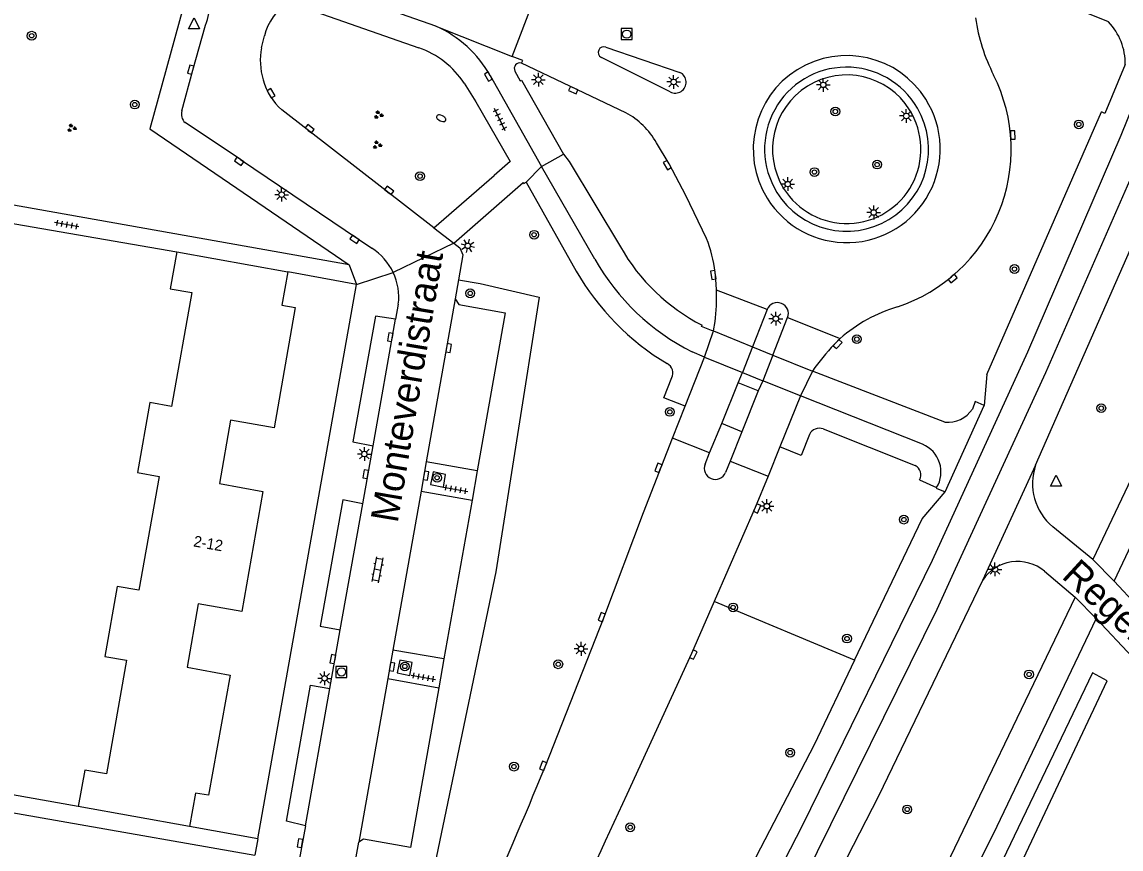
# Model space of a CAD drawing. Extents: x 132999 to 136000, y 398499 to 400501.
# Drawn here: x 133574.6 to 133674.5, y 399688.5 to 399763.6 of the extents above; entities that cross this region are included whole.
import ezdxf

# ---------------------------------------------------------------- set-up
doc = ezdxf.new("R2010")
doc.units = 0
for name, color, linetype in [('gg-anno-huisnummerreeks BGT', 7, 'Continuous'), ('gg-anno-openbare ruimte label', 7, 'Continuous'), ('gg-bbg-gedigitaliseerde bebouwing', 7, 'Continuous'), ('gg-bbg-hoofdgebouw', 7, 'Continuous'), ('gg-knt-verharding', 7, 'Continuous'), ('gg-knt-verharding nz', 7, 'Continuous'), ('gt-grn-groengrens', 7, 'Continuous'), ('gt-grn-vlakafsluiter', 7, 'Continuous'), ('gt-grn-weggrens', 7, 'Continuous'), ('gt-grn-weggrens revisie', 7, 'Continuous'), ('gt-symb-boom', 7, 'Continuous'), ('gt-symb-brandkraan', 7, 'Continuous'), ('gt-symb-groenvak', 7, 'Continuous'), ('gt-symb-klinker verharding', 7, 'Continuous'), ('gt-symb-kolk', 7, 'Continuous'), ('gt-symb-lichtmast', 7, 'Continuous'), ('gt-symb-rioolschacht', 7, 'Continuous'), ('gt-symb-tegel verharding', 7, 'Continuous'), ('gt-symb-waterafsluiter', 7, 'Continuous')]:
    doc.layers.add(name, color=color, linetype=linetype)

# ---------------------------------------------------------------- blocks, each defined once
blk = doc.blocks.new('gt0-BOOM')
at = {"layer": 'gt-symb-boom'}
for radius in [0.4, 0.2]:
    blk.add_circle((0, 0), radius, dxfattribs=at)
blk = doc.blocks.new('gt0-WAFSL')
at = {"layer": 'gt-symb-waterafsluiter'}
for p, q in [((-0.5, -0.333), (0, 0.667)), ((0, 0.667), (0.5, -0.333)), ((0.5, -0.333), (-0.5, -0.333))]:
    blk.add_line(p, q, dxfattribs=at)
blk = doc.blocks.new('gt0-KOLK')
at = {"layer": 'gt-symb-kolk'}
blk.add_lwpolyline([(0, 0), (0.375, 0), (0.375, 0.4), (-0.375, 0.4), (-0.375, 0), (0, 0)], dxfattribs=at)
blk = doc.blocks.new('gt0-LMAST')
at = {"layer": 'gt-symb-lichtmast'}
for p, q in [((-0.182, 0.173), (-0.447, 0.438)), ((-0.005, 0.246), (-0.005, 0.621)), ((0.172, 0.173), (0.437, 0.438)), ((-0.255, -0.004), (-0.63, -0.004)), ((-0.182, -0.181), (-0.447, -0.446)), ((-0.005, -0.254), (-0.005, -0.629)), ((0.437, -0.446), (0.172, -0.181)), ((0.245, -0.004), (0.62, -0.004))]:
    blk.add_line(p, q, dxfattribs=at)
blk.add_circle((-0.005, -0.004), 0.25, dxfattribs=at)
blk = doc.blocks.new('gt0-TEG1')
at = {"layer": 'gt-symb-tegel verharding'}
for p, q in [((-1.125, 0), (1.125, 0)), ((-0.9, -0.25), (-0.9, 0.25)), ((-0.45, -0.25), (-0.45, 0.25)), ((0, -0.25), (0, 0.25)), ((0.45, -0.25), (0.45, 0.25)), ((0.9, -0.25), (0.9, 0.25))]:
    blk.add_line(p, q, dxfattribs=at)
blk = doc.blocks.new('gt0-RS')
at = {"layer": 'gt-symb-rioolschacht'}
blk.add_lwpolyline([(-0.5, -0.5), (0.5, -0.5), (0.5, 0.5), (-0.5, 0.5)], close=True, dxfattribs=at)
blk.add_circle((0, 0), 0.375, dxfattribs=at)
blk = doc.blocks.new('gt0-KL1')
at = {"layer": 'gt-symb-klinker verharding'}
for p, q in [((-1.15, 0.3), (1.15, 0.3)), ((-1, -0.3), (-1, 0.3)), ((-0.5, 0.3), (-0.5, 0.45)), ((0, -0.3), (0, 0.3)), ((0.5, 0.3), (0.5, 0.45)), ((1, -0.3), (1, 0.3)), ((-1.15, -0.3), (1.15, -0.3)), ((-0.5, -0.45), (-0.5, -0.3)), ((0.5, -0.45), (0.5, -0.3))]:
    blk.add_line(p, q, dxfattribs=at)
blk = doc.blocks.new('gt0-GRVAK')
at = {"layer": 'gt-symb-groenvak'}
for p, q in [((-0.11, 0.189), (-0.228, 0.24)), ((-0.182, 0.153), (0.088, 0.153)), ((-0.091, 0.211), (-0.156, 0.322)), ((-0.047, 0.214), (-0.047, 0.393)), ((-0.004, 0.211), (0.061, 0.322)), ((0.015, 0.189), (0.133, 0.24)), ((0.262, -0.052), (0.197, 0.059)), ((0.305, -0.049), (0.305, 0.13)), ((0.349, -0.052), (0.414, 0.059)), ((-0.245, -0.228), (-0.363, -0.177)), ((-0.318, -0.264), (-0.047, -0.264)), ((-0.226, -0.206), (-0.291, -0.095)), ((-0.183, -0.203), (-0.183, -0.024)), ((-0.139, -0.206), (-0.074, -0.095)), ((-0.12, -0.228), (-0.002, -0.177)), ((0.243, -0.074), (0.125, -0.023)), ((0.17, -0.11), (0.441, -0.11)), ((0.368, -0.074), (0.486, -0.023))]:
    blk.add_line(p, q, dxfattribs=at)
blk = doc.blocks.new('gt0-BR')
at = {"layer": 'gt-symb-brandkraan'}
for centre, radius, start, end in [((-0.244, 0), 0.206, 107.56694, 252.43307), ((0.599, -2.664), 3, 106.89205, 107.56694), ((0, -0.691), 0.938, 73.10799, 106.89205), ((-0.599, -2.664), 3, 72.43309, 73.10799), ((0.244, 0), 0.206, 287.56695, 72.43309), ((0.599, 2.664), 3, 252.43307, 253.10797), ((0, 0.691), 0.938, 253.10797, 286.89206), ((-0.599, 2.664), 3, 286.89206, 287.56695)]:
    blk.add_arc(centre, radius, start, end, dxfattribs=at)

msp = doc.modelspace()

# ---------------------------------------------------------------- linework, layer by layer
at = {"layer": 'gg-bbg-gedigitaliseerde bebouwing'}
msp.add_lwpolyline([(133588.7, 399742.72), (133588.1, 399739.37), (133590.069, 399739.02), (133588.233, 399728.681), (133586.264, 399729.031), (133585.132, 399722.66), (133587.102, 399722.31), (133585.265, 399711.971), (133583.296, 399712.32), (133582.166, 399705.959), (133584.136, 399705.61), (133582.299, 399695.27), (133580.33, 399695.62), (133579.743, 399692.304)], dxfattribs=at)
at = {"layer": 'gg-bbg-hoofdgebouw'}
for p, q in [((133588.7, 399742.72), (133598.81, 399740.91)), ((133589.86, 399690.49), (133579.743, 399692.304))]:
    msp.add_line(p, q, dxfattribs=at)
msp.add_lwpolyline([(133598.81, 399740.91), (133598.24, 399737.88), (133599.47, 399737.66), (133597.55, 399726.73), (133593.58, 399727.42), (133592.58, 399721.67), (133596.52, 399720.96), (133594.6, 399710.04), (133590.66, 399710.733), (133589.64, 399704.98), (133593.55, 399704.26), (133591.6, 399693.34), (133590.4, 399693.52), (133589.86, 399690.49)], dxfattribs=at)
at = {"layer": 'gg-knt-verharding'}
for p, q in [((133673.391, 399763.621), (133661.452, 399768.503)), ((133619.189, 399760.493), (133621.398, 399766.218)), ((133598.84, 399765.43), (133610.709, 399761.268)), ((133612.255, 399763.247), (133619.189, 399760.493)), ((133596.408, 399761.284), (133596.663, 399762.367)), ((133627.716, 399761.34), (133634.44, 399759.039)), ((133629.516, 399755.378), (133620.046, 399759.873)), ((133633.547, 399757.267), (133627.298, 399760.406)), ((133617.199, 399758.75), (133621.867, 399750.491)), ((133612.082, 399744.91), (133598.251, 399755.628)), ((133662.345, 399731.567), (133672.751, 399755.457)), ((133594.481, 399751.126), (133589.46, 399754.484)), ((133594.481, 399751.126), (133606.441, 399743.049)), ((133626.705, 399742.07), (133621.867, 399750.491)), ((133593.489, 399748.96), (133604.38, 399741.55)), ((133612.082, 399744.91), (133617.551, 399749.677)), ((133620.466, 399749.049), (133625.021, 399740.984)), ((133569.382, 399746.084), (133588.7, 399742.72)), ((133612.082, 399744.91), (133613.895, 399743.504)), ((133673.91, 399712.81), (133689.333, 399745.525)), ((133605.03, 399739.77), (133598.81, 399740.91)), ((133614.307, 399740.192), (133614, 399738.46)), ((133596.058, 399689.366), (133605.03, 399739.77)), ((133642.358, 399737.5), (133637.763, 399739.247)), ((133608.84, 399737.96), (133608.598, 399736.602)), ((133642.358, 399737.5), (133641.029, 399734.099)), ((133637.503, 399735.538), (133637.629, 399736.384)), ((133642.883, 399733.336), (133644.228, 399736.752)), ((133644.228, 399736.752), (133649.006, 399734.839)), ((133641.029, 399734.099), (133640.121, 399731.773)), ((133641.029, 399734.099), (133642.883, 399733.336)), ((133634.91, 399728.705), (133636.663, 399733.15)), ((133636.663, 399733.15), (133635.541, 399733.638)), ((133642.883, 399733.336), (133641.97, 399731.014)), ((133639.73, 399730.838), (133640.121, 399731.773)), ((133640.121, 399731.773), (133641.97, 399731.014)), ((133641.97, 399731.014), (133641.564, 399730.083)), ((133658.53, 399727.254), (133646.476, 399731.88)), ((133638.242, 399727.132), (133639.73, 399730.838)), ((133641.564, 399730.083), (133639.73, 399730.838)), ((133641.564, 399730.083), (133640.07, 399726.37)), ((133645.384, 399729.631), (133643.521, 399725)), ((133656.49, 399725.239), (133645.384, 399729.631)), ((133661.277, 399729.115), (133661.025, 399728.435)), ((133633.762, 399725.794), (133634.91, 399728.705)), ((133637.141, 399724.461), (133638.242, 399727.132)), ((133640.07, 399726.37), (133638.242, 399727.132)), ((133640.07, 399726.37), (133639.005, 399723.699)), ((133647.445, 399726.629), (133655.83, 399723.31)), ((133605.61, 399719.834), (133606.55, 399725.107)), ((133637.141, 399724.461), (133633.762, 399725.794)), ((133643.521, 399725), (133642.444, 399722.336)), ((133636.72, 399723.433), (133637.141, 399724.461)), ((133611.372, 399723.629), (133610.903, 399720.979)), ((133616.016, 399722.832), (133611.372, 399723.629)), ((133639.005, 399723.699), (133638.582, 399722.66)), ((133639.005, 399723.699), (133642.444, 399722.336)), ((133666.77, 399723.35), (133661.94, 399712.86)), ((133616.016, 399722.832), (133615.542, 399720.159)), ((133656.23, 399721.996), (133657.767, 399721.305)), ((133610.903, 399720.979), (133615.542, 399720.159)), ((133657.767, 399721.305), (133657.744, 399721.255)), ((133615.542, 399720.159), (133612.986, 399705.733)), ((133650.319, 399705.612), (133656.453, 399718.456)), ((133671.96, 399714.76), (133668.336, 399717.743)), ((133667.569, 399713.691), (133670.37, 399711.33)), ((133676.005, 399710.549), (133673.91, 399712.81)), ((133675.591, 399705.889), (133672.26, 399709.4)), ((133602.619, 399703.044), (133603.568, 399708.375)), ((133608.345, 399706.537), (133607.885, 399703.943)), ((133612.986, 399705.733), (133608.345, 399706.537)), ((133612.986, 399705.733), (133612.522, 399703.114)), ((133607.885, 399703.943), (133612.522, 399703.114)), ((133579.743, 399692.304), (133561.348, 399695.616)), ((133596.058, 399689.366), (133589.86, 399690.49)), ((133600.397, 399690.571), (133599.841, 399687.452)), ((133604.799, 399686.56), (133605.25, 399689.07))]:
    msp.add_line(p, q, dxfattribs=at)
for points in [[(133604.38, 399741.55), (133570.77, 399747.52), (133574.48, 399767.95)], [(133612.255, 399763.247), (133604.013, 399766.143), (133603.355, 399766.33)], [(133589.276, 399764.95), (133586.255, 399753.904), (133593.489, 399748.96)], [(133589.169, 399755.541), (133590.164, 399759.234), (133591.298, 399763.321)], [(133666.77, 399723.35), (133677.93, 399748.75), (133682.973, 399761.26)], [(133682.973, 399761.26), (133692.25, 399757.42), (133671.96, 399714.76)], [(133619.439, 399759.147), (133619.929, 399758.259), (133620.044, 399758.325), (133623.859, 399751.604)], [(133674.909, 399759.746), (133673.071, 399755.318), (133672.751, 399755.457)], [(133614.825, 399758.048), (133615.896, 399756.368), (133619.019, 399750.935), (133617.551, 399749.677)], [(133636.864, 399743.932), (133634.983, 399747.854), (133633.459, 399750.723), (133632.307, 399752.643)], [(133623.859, 399751.604), (133624.38, 399750.933), (133629.025, 399743.194)], [(133613.895, 399743.504), (133620.203, 399749.041), (133620.261, 399748.938), (133620.466, 399749.049)], [(133613.895, 399743.504), (133614.43, 399743.09), (133614.71, 399742.47), (133614.307, 399740.192)], [(133637.763, 399739.247), (133637.733, 399739.835), (133637.643, 399740.891)], [(133614, 399738.46), (133614.33, 399737.93), (133618.56, 399737.19), (133616.016, 399722.832)], [(133608.598, 399736.602), (133606.762, 399736.87), (133604.71, 399725.462), (133606.55, 399725.107)], [(133637.503, 399735.538), (133637.315, 399735.567), (133636.402, 399735.954), (133636.447, 399736.063)], [(133648.466, 399734.303), (133648.794, 399734.647), (133649.006, 399734.839)], [(133634.91, 399728.705), (133632.981, 399729.466), (133633.69, 399731.297)], [(133646.226, 399726.134), (133645.453, 399724.212), (133643.521, 399725)], [(133622.191, 399695.93), (133627.517, 399709.454), (133631.118, 399719.042), (133633.762, 399725.794)], [(133611.997, 399722.722), (133611.778, 399721.574), (133612.941, 399721.326), (133613.141, 399722.495), (133611.997, 399722.722)], [(133642.444, 399722.336), (133641.285, 399719.493), (133637.551, 399710.952)], [(133605.61, 399719.834), (133603.792, 399720.193), (133601.722, 399708.71), (133603.568, 399708.375)], [(133661.94, 399712.86), (133652.48, 399693.24), (133604.699, 399600.199)], [(133670.37, 399711.33), (133656.76, 399683.06), (133611.26, 399594.66)], [(133637.551, 399710.952), (133635.478, 399706.21), (133629.616, 399693.406)], [(133672.26, 399709.4), (133662.9, 399689.79), (133654.31, 399672.63), (133625.835, 399617.354)], [(133650.319, 399705.612), (133646.64, 399697.91), (133640.13, 399685.37), (133591.081, 399589.817)], [(133609.897, 399704.229), (133610.112, 399705.399), (133608.987, 399705.606), (133608.739, 399704.47), (133609.897, 399704.229)], [(133600.397, 399690.571), (133598.673, 399690.979), (133600.858, 399703.353), (133602.619, 399703.044)], [(133612.522, 399703.114), (133609.95, 399688.6), (133605.67, 399689.36), (133605.25, 399689.07)], [(133560.856, 399695.705), (133560.572, 399694.079), (133595.793, 399687.878)]]:
    msp.add_lwpolyline(points, dxfattribs=at)
for centre, radius, start, end in [((133586.145, 399765.45), 5.575, 337.54951, 68.71732), ((133601.834, 399760.997), 5.349, 124.03334, 165.16072), ((133678.25, 399766.519), 17.138, 188.48427, 206.79777), ((133607.882, 399753.473), 10.707, 29.52528, 65.8962), ((133669.54, 399759.877), 5.371, 358.59713, 44.18759), ((133602.405, 399760.103), 6.112, 168.86374, 196.61119), ((133608.125, 399753.725), 7.974, 32.83434, 71.09259), ((133627.525, 399760.865), 0.512, 68.04315, 243.73624), ((133619.89, 399759.387), 0.511, 72.20046, 208.00235), ((133649.597, 399752.07), 8.497, 32.1466, 211.71335), ((133634.011, 399758.144), 0.992, 242.14171, 64.36662), ((133649.581, 399752.068), 7.448, 30.04797, 211.85448), ((133602.016, 399759.874), 5.675, 195.51571, 228.43462), ((133649.594, 399752.062), 6.744, 31.97161, 211.88067), ((133649.47, 399752.044), 15.077, 288.33043, 26.58949), ((133649.6, 399752.065), 8.497, 211.67716, 32.18279), ((133590.108, 399755.231), 0.989, 161.72427, 229.06099), ((133625.98, 399748.978), 7.312, 30.08289, 61.07833), ((133649.592, 399752.049), 7.448, 211.68422, 30.21822), ((133649.601, 399752.05), 6.744, 211.762, 32.09027), ((133625.601, 399739.426), 12.131, 6.93406, 21.80244), ((133603.616, 399738.606), 5.266, 25.25302, 57.54944), ((133644.568, 399751.943), 17.836, 209.37541, 242.91564), ((133645.053, 399752.452), 21.082, 209.50191, 243.17857), ((133645.168, 399752.489), 23.201, 209.72878, 239.16459), ((133603.617, 399738.608), 5.263, 352.92307, 25.22966), ((133620.056, 399738.641), 17.717, 352.68072, 1.95984), ((133643.287, 399737.112), 1.007, 339.05007, 157.34711), ((133658.148, 399724.518), 13.788, 106.58796, 131.53433), ((133661.482, 399721.585), 18.198, 135.66176, 145.54599), ((133632.852, 399731.727), 0.942, 332.8554, 63.22834), ((133658.783, 399729.947), 2.704, 264.64261, 326.01815), ((133647.094, 399725.744), 0.952, 68.37221, 155.82903), ((133655.441, 399722.724), 2.725, 328.61693, 67.35055), ((133637.655, 399723.056), 1.008, 158.06327, 336.84565), ((133655.358, 399722.448), 0.982, 332.5727, 61.28926), ((133671.579, 399721.671), 5.094, 160.75395, 230.45548), ((133665.119, 399710.808), 3.783, 49.63784, 147.15781), ((133024.95, 399943.145), 646.384, 334.858636, 337.513932), ((135825.787, 398671.572), 2422.253, 155.048397, 155.758544)]:
    msp.add_arc(centre, radius, start, end, dxfattribs=at)
at = {"layer": 'gg-knt-verharding nz'}
for p, q in [((133614, 399738.46), (133611.372, 399723.629)), ((133606.55, 399725.107), (133608.598, 399736.602)), ((133636.663, 399733.15), (133637.503, 399735.538)), ((133637.503, 399735.538), (133641.029, 399734.099)), ((133636.663, 399733.15), (133640.121, 399731.773)), ((133642.883, 399733.336), (133646.476, 399731.88)), ((133645.384, 399729.631), (133641.97, 399731.014)), ((133646.476, 399731.88), (133645.384, 399729.631)), ((133610.903, 399720.979), (133608.345, 399706.537)), ((133603.568, 399708.375), (133605.61, 399719.834)), ((133607.885, 399703.943), (133605.25, 399689.07)), ((133600.397, 399690.571), (133602.619, 399703.044))]:
    msp.add_line(p, q, dxfattribs=at)
for points in [[(133484.801, 399364.774), (133526.234, 399454.571), (133534.976, 399473.392), (133549.751, 399503.714), (133570.79, 399545.135), (133645.619, 399690.637), (133657.396, 399714.719), (133666.057, 399733.64), (133674.538, 399753.344), (133681.077, 399769.554), (133690.215, 399793.226), (133695.887, 399808.938)], [(133680.161, 399761.138), (133676.14, 399751.137), (133667.658, 399731.722), (133659.46, 399713.891), (133657.786, 399710.218), (133645.689, 399685.751), (133617.024, 399630.256), (133612.508, 399621.194), (133603.648, 399604.165)], [(133620.046, 399759.873), (133620.164, 399760.128), (133619.189, 399760.493)]]:
    msp.add_lwpolyline(points, dxfattribs=at)
at = {"layer": 'gt-grn-groengrens'}
msp.add_line((133650.319, 399705.612), (133637.551, 399710.952), dxfattribs=at)
for points in [[(133614.307, 399740.192), (133616.289, 399739.841), (133621.65, 399738.608), (133617.691, 399713.643), (133612.015, 399686.35), (133607.819, 399687.026), (133606.527, 399678.376), (133604.376, 399669.227), (133601.262, 399660.541), (133597.685, 399652.299), (133594.22, 399644.263), (133589.998, 399635.094), (133583.06, 399623.376), (133571.883, 399604.29), (133561.869, 399587.096)], [(133631.86, 399615.794), (133673.261, 399703.73), (133671.931, 399704.453), (133630.013, 399617.021), (133631.86, 399615.794)]]:
    msp.add_lwpolyline(points, dxfattribs=at)
at = {"layer": 'gt-grn-vlakafsluiter'}
for p, q in [((133662.345, 399731.567), (133662.095, 399728.759)), ((133656.453, 399718.456), (133658.544, 399720.923)), ((133671.96, 399714.76), (133673.91, 399712.81)), ((133670.37, 399711.33), (133672.26, 399709.4))]:
    msp.add_line(p, q, dxfattribs=at)
at = {"layer": 'gt-grn-weggrens'}
for p, q in [((133620.466, 399749.049), (133621.867, 399750.491)), ((133613.895, 399743.504), (133608.378, 399740.852)), ((133604.38, 399741.55), (133605.03, 399739.77)), ((133605.03, 399739.77), (133608.378, 399740.852)), ((133596.058, 399689.366), (133595.793, 399687.878))]:
    msp.add_line(p, q, dxfattribs=at)
at = {"layer": 'gt-grn-weggrens revisie'}
for p, q in [((133621.867, 399750.491), (133623.859, 399751.604)), ((133662.095, 399728.759), (133661.277, 399729.115)), ((133658.544, 399720.923), (133662.095, 399728.759)), ((133657.744, 399721.255), (133658.544, 399720.923))]:
    msp.add_line(p, q, dxfattribs=at)

# ---------------------------------------------------------------- block references
at = {"layer": 'gt-symb-boom'}
for p in [(133575.512, 399762.372), (133648.562, 399755.482), (133670.695, 399754.311), (133652.364, 399750.659), (133610.813, 399749.606), (133646.665, 399749.978), (133621.182, 399744.283), (133664.847, 399741.166), (133650.52, 399734.79), (133672.738, 399728.521), (133633.523, 399728.18), (133612.362, 399722.195), (133654.793, 399718.392), (133639.268, 399710.409), (133649.625, 399707.579), (133609.43, 399705.044), (133623.379, 399705.243), (133666.172, 399704.319), (133644.457, 399697.212), (133619.352, 399695.942), (133655.098, 399692.05), (133629.922, 399690.427)]:
    msp.add_blockref('gt0-BOOM', p, dxfattribs=at)
for p, rotation in [((133584.881, 399756.112), 69.69875001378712), ((133615.375, 399738.96), 180)]:
    msp.add_blockref('gt0-BOOM', p, dxfattribs=dict(at, rotation=rotation))
at = {"layer": 'gt-symb-brandkraan', "rotation": 154.35521133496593}
msp.add_blockref('gt0-BR', (133612.739, 399754.871), dxfattribs=at)
at = {"layer": 'gt-symb-groenvak'}
for p in [(133607.03, 399755.18), (133579.144, 399753.977), (133606.904, 399752.442)]:
    msp.add_blockref('gt0-GRVAK', p, dxfattribs=at)
at = {"layer": 'gt-symb-klinker verharding', "rotation": 79.04956573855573}
msp.add_blockref('gt0-KL1', (133606.962, 399713.831), dxfattribs=at)
at = {"layer": 'gt-symb-kolk'}
for p, rotation in [((133590.164, 399759.234), 74.92252121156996), ((133617.199, 399758.75), 119.47863795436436), ((133597.105, 399757.038), -59.859740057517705), ((133624.831, 399757.602), 154.6043090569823), ((133600.655, 399753.762), -37.809652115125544), ((133664.492, 399753.339), -87.57844683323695), ((133594.481, 399751.126), 146.00796028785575), ((133633.459, 399750.723), 120.96514052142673), ((133607.892, 399748.157), -37.80965211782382), ((133604.975, 399744.039), 145.96047544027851), ((133637.663, 399740.657), 99.64804531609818), ((133659.107, 399740.449), -140.21716081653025), ((133608.302, 399734.941), 79.69002960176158), ((133613.211, 399734.017), -100.25359802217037), ((133648.63, 399734.475), -131.4713616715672), ((133606.079, 399722.483), 80.21759296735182), ((133632.673, 399723.031), 68.4758139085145), ((133611.157, 399722.421), -99.66950525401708), ((133641.285, 399719.493), -113.61181991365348), ((133627.517, 399709.454), 69.41845389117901), ((133603.087, 399705.685), 79.85920685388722), ((133635.478, 399706.21), -114.60491819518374), ((133608.078, 399705.039), -99.66950525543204), ((133622.191, 399695.93), 68.5012959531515), ((133600.107, 399688.948), 80.15137761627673)]:
    msp.add_blockref('gt0-KOLK', p, dxfattribs=dict(at, rotation=rotation))
at = {"layer": 'gt-symb-lichtmast'}
for p in [(133621.573, 399758.38), (133633.87, 399758.176), (133647.47, 399757.907), (133655.021, 399755.085), (133644.246, 399748.888), (133598.238, 399747.925), (133652.055, 399746.311), (133643.158, 399736.657), (133605.76, 399724.352), (133642.344, 399719.62), (133663.077, 399713.872), (133625.457, 399706.652), (133602.14, 399703.968)]:
    msp.add_blockref('gt0-LMAST', p, dxfattribs=at)
at = {"layer": 'gt-symb-lichtmast', "rotation": 31.13079914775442}
msp.add_blockref('gt0-LMAST', (133615.156, 399743.281), dxfattribs=at)
at = {"layer": 'gt-symb-rioolschacht'}
for p in [(133629.605, 399762.516), (133603.672, 399704.55)]:
    msp.add_blockref('gt0-RS', p, dxfattribs=at)
at = {"layer": 'gt-symb-tegel verharding'}
for p, rotation in [((133618.074, 399754.751), 115.59142414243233), ((133578.69, 399745.2), 169.63367739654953), ((133614.06, 399721.144), -10.140793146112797), ((133611.122, 399704.063), -10.140793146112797)]:
    msp.add_blockref('gt0-TEG1', p, dxfattribs=dict(at, rotation=rotation))
at = {"layer": 'gt-symb-waterafsluiter'}
for p in [(133590.276, 399763.338), (133668.624, 399721.772)]:
    msp.add_blockref('gt0-WAFSL', p, dxfattribs=at)

# ---------------------------------------------------------------- texts
at = {"layer": 'gg-anno-huisnummerreeks BGT'}
msp.add_text('2-12', height=1, rotation=350.1, dxfattribs=at).set_placement((133590.161, 399715.964))
at = {"layer": 'gg-anno-openbare ruimte label'}
for s, rotation, p in [('Monteverdistraat', 80.4, (133608.775, 399718.017)), ('Regerpad', 317.4, (133669.043, 399713.151))]:
    msp.add_text(s, height=2.5, rotation=rotation, dxfattribs=at).set_placement(p)

doc.saveas('drawing.dxf')
